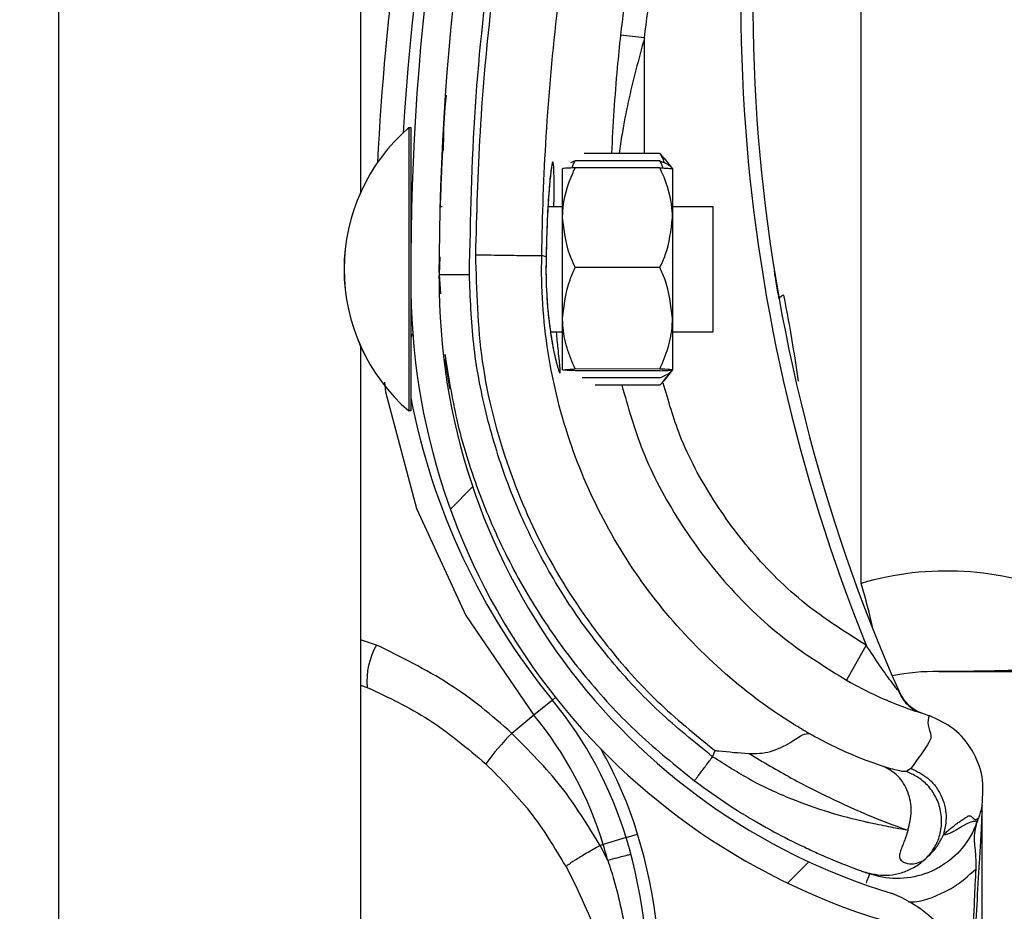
# Model space of a CAD drawing. Header units: inches. Extents: x 170 to 284, y 215 to 248.
# Tile 302 of 656: x 186.1024 to 186.1862, y 243.118 to 243.1939. Entities that reach past the tile are written whole.
import ezdxf

# ---------------------------------------------------------------- set-up
doc = ezdxf.new("R2010")
doc.units = ezdxf.units.IN
doc.header["$LTSCALE"] = 0.25
doc.header["$MEASUREMENT"] = 0
doc.layers.add('ANNOTATIONS', color=1, linetype='Continuous')
doc.layers.add('LH BENCH MOUNT', color=7, linetype='Continuous')
doc.styles.add('ARIAL', font='arial.ttf', dxfattribs={"height": 0.09375})
doc.dimstyles.new('STANDARD$0', dxfattribs={"dimtxt": 0.09375, "dimasz": 0.09375, "dimexe": 0.03125, "dimexo": 0.046875, "dimgap": 0.09, "dimtad": 0, "dimtih": 1, "dimtoh": 1, "dimdec": 4, "dimzin": 0, "dimdsep": 46, "dimtxsty": 'ARIAL', "dimcen": 0.09, "dimadec": 0, "dimazin": 0, "dimtfac": 1, "dimtdec": 4, "dimtofl": 0, "dimtmove": 0, "dimatfit": 1, "dimfxl": 1, "dimtolj": 1, "dimtzin": 0, "dimarcsym": 0})

# ---------------------------------------------------------------- blocks, each defined once
blk = doc.blocks.new('*D20')
at = {"layer": 'ANNOTATIONS', "color": 0, "lineweight": -2, "transparency": 16777216}
for p, q in [((186.1492924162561, 243.6642684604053), (187.5897358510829, 243.6642684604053)), ((187.5584858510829, 243.5705184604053), (187.5584858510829, 241.8503426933)), ((187.5584858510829, 239.6953067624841), (187.5584858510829, 241.4154825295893)), ((186.8279608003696, 239.6015567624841), (187.5897358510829, 239.6015567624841))]:
    blk.add_line(p, q, dxfattribs=at)
at = {"layer": 'ANNOTATIONS', "color": 0, "transparency": 16777216}
for points in [[(187.5428608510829, 243.5705184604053), (187.5741108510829, 243.5705184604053), (187.5584858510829, 243.6642684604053)], [(187.5428608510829, 239.6953067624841), (187.5741108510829, 239.6953067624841), (187.5584858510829, 239.6015567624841)]]:
    blk.add_solid(points, dxfattribs=at)
at = {"layer": 'defpoints', "color": 0, "transparency": 16777216}
for p in [(186.1024174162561, 243.6642684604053), (186.7810858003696, 239.6015567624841), (187.5584858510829, 239.6015567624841)]:
    blk.add_point(p, dxfattribs=at)
at = {"layer": 'ANNOTATIONS', "color": 0, "transparency": 16777216, "insert": (187.558485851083, 241.6329126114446), "char_height": 0.09375, "attachment_point": 5, "style": 'ARIAL'}
blk.add_mtext('\\A1;OPENING\\PHEIGHT', dxfattribs=at)

msp = doc.modelspace()

# ---------------------------------------------------------------- hatches: boundary and pattern name
at = {"layer": 'LH BENCH MOUNT'}
h = msp.add_hatch(dxfattribs=at)
h.set_pattern_fill('ANSI31', color=256, scale=0.34241245, angle=2.8e-322, style=0)
h.set_pattern_definition([(45, (176.0930244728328, 238.0091787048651), (-0.03026527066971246, 0.03026527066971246), [])])
edge = h.paths.add_edge_path(flags=0)
edge.add_arc((186.1662917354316, 243.0814295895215), 0.001712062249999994, 450.0000000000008, 472.2104203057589)
edge.add_line((186.1656445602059, 243.0830146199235), (186.1647320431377, 243.0852495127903))
edge.add_arc((186.1662917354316, 243.0814295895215), 0.004126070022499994, 450, 472.2104203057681, ccw=False)
edge.add_arc((186.1662917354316, 243.0725268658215), 0.01302879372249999, 401.4761673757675, 450, ccw=False)
edge.add_arc((186.1620458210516, 243.0693766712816), 0.01830194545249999, 359.9999999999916, 400.0613730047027, ccw=False)
edge.add_arc((186.1685858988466, 243.0693766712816), 0.01176186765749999, 292.1408576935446, 359.99999999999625, ccw=False)
edge.add_arc((186.1662917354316, 243.0726295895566), 0.01566536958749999, 235.25706803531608, 295.43079980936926, ccw=False)
edge.add_arc((186.1715306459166, 243.0807447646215), 0.02532140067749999, 212.8542481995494, 235.980933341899, ccw=False)
edge.add_arc((186.1633812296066, 243.0743758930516), 0.01504902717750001, 172.1557183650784, 209.3146496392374, ccw=False)
edge.add_arc((186.1758108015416, 243.0730404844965), 0.02754708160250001, 453.3085031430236, 532.9325737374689, ccw=False)
edge.add_arc((186.1725578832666, 243.1091307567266), 0.008748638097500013, 280.9586189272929, 427.9414322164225)
edge.add_arc((186.1924176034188, 243.1714840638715), 0.05672062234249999, 179.5706357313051, 253.0098997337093, ccw=False)
edge.add_arc((186.3507493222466, 243.1726825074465), 0.2150521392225, 163.4260275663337, 180.2060536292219, ccw=False)
edge.add_arc((186.1719757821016, 243.2248319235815), 0.02884824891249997, 465.1588434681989, 521.4137567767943, ccw=False)
edge.add_arc((186.1546497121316, 243.2793782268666), 0.0284373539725, 290.1205938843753, 343.7190675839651)
edge.add_arc((186.1674901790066, 243.2752007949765), 0.01494630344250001, 345.2914408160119, 400.5471921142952)
edge.add_arc((186.1640660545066, 243.2733860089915), 0.0187470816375, 397.9578745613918, 431.4396159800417)
edge.add_arc((186.1662917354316, 243.2782140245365), 0.0134739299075, 433.877557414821, 472.273645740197)
edge.add_arc((186.1637236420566, 243.2852334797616), 0.006011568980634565, 474.98253258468, 495.7175736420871)
edge.add_arc((186.1735166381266, 243.2779743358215), 0.01816498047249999, 500.8992600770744, 539.9999999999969)
edge.add_arc((186.1662917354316, 243.2779743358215), 0.01094007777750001, 539.9999999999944, 629.9999999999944)
edge.add_arc((186.1662917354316, 243.2689004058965), 0.001866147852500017, 269.9999999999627, 285.6422464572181)
edge.add_line((186.1667949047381, 243.2671033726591), (186.167445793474, 243.2647787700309))
edge.add_arc((186.1662917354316, 243.2689004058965), 0.004280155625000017, 269.9999999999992, 285.6422464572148, ccw=False)
edge.add_arc((186.1662917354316, 243.2779743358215), 0.01335408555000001, 179.9999999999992, 269.9999999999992, ccw=False)
edge.add_arc((186.1735166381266, 243.2779743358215), 0.020578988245, 500.6113583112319, 540, ccw=False)
edge.add_arc((186.1637236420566, 243.2852334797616), 0.008425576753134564, 474.5776671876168, 496.4997109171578, ccw=False)
edge.add_arc((186.1662917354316, 243.2782140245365), 0.01588793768, 433.6903022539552, 472.47058069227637, ccw=False)
edge.add_arc((186.1640660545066, 243.2733860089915), 0.02116108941, 398.10453077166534, 431.5771717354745, ccw=False)
edge.add_arc((186.1674901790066, 243.2752007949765), 0.01736031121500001, 345.18024813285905, 400.36585332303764, ccw=False)
edge.add_arc((186.1546497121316, 243.2793782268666), 0.030851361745, 289.9181572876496, 343.7795375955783, ccw=False)
edge.add_arc((186.1719757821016, 243.2248319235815), 0.02643424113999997, 464.9417095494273, 521.3236131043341)
edge.add_arc((186.3507493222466, 243.1726825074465), 0.21263813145, 523.4376684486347, 540.2096895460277)
edge.add_arc((186.1924176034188, 243.1714840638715), 0.05430661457, 539.5566266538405, 613.1145348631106)
edge.add_arc((186.1725578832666, 243.1091307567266), 0.01116264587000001, 280.0610388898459, 428.52908719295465, ccw=False)
edge.add_arc((186.1758108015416, 243.0730404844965), 0.02513307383, 452.9714001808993, 532.970657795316)
edge.add_arc((186.1633812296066, 243.0743758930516), 0.01263501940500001, 532.0830472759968, 568.9826967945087)
edge.add_arc((186.1715306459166, 243.0807447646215), 0.022907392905, 213.0443063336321, 236.0197152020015)
edge.add_arc((186.1662917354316, 243.0726295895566), 0.01325136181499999, 235.1922404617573, 295.7352497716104)
edge.add_arc((186.1685858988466, 243.0693766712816), 0.009347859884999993, 291.7225241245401, 359.9999999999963)
edge.add_arc((186.1620458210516, 243.0693766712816), 0.01588793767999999, 359.9999999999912, 399.9521788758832)
edge.add_arc((186.1662917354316, 243.0725268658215), 0.01061478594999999, 401.6345013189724, 450.0000000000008)

# ---------------------------------------------------------------- linework, layer by layer
for p, q in [((186.1057349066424, 239.6015567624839), (186.1057349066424, 243.7595607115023)), ((186.1314158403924, 243.3715604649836), (186.1314158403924, 243.1791865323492)), ((186.1740134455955, 243.1459122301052), (186.1740134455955, 243.211332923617)), ((186.1555752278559, 243.1923492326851), (186.1535337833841, 243.1925694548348)), ((186.1555724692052, 243.1824974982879), (186.1555752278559, 243.1923492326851)), ((186.1355302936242, 243.1847050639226), (186.1355251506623, 243.162215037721)), ((186.1355287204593, 243.1847050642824), (186.1355302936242, 243.1847050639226)), ((186.1355302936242, 243.1847050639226), (186.1357014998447, 243.1847050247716)), ((186.1357014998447, 243.1847050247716), (186.1356989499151, 243.1735542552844)), ((186.1383866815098, 243.1827684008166), (186.1383868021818, 243.1827706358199)), ((186.1568877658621, 243.1824971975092), (186.1504526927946, 243.1824986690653)), ((186.1568877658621, 243.1824971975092), (186.1571926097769, 243.1821080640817)), ((186.149679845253, 243.1818922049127), (186.149292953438, 243.1817060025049)), ((186.156887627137, 243.1818905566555), (186.149679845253, 243.1818922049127)), ((186.1572152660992, 243.1821263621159), (186.1579575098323, 243.1812073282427)), ((186.1486086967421, 243.1770400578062), (186.1486096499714, 243.1812085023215)), ((186.1568874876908, 243.1812807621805), (186.1496797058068, 243.1812824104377)), ((186.157957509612, 243.1812063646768), (186.1579565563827, 243.1770379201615)), ((186.1381777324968, 243.178001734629), (186.1383488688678, 243.178001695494)), ((186.1473662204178, 243.177999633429), (186.1486089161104, 243.1779993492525)), ((186.157956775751, 243.1779972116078), (186.1613809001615, 243.1779964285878)), ((186.1613809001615, 243.1779964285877), (186.1613786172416, 243.1680132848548)), ((186.1486067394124, 243.1684807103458), (186.1486086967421, 243.1770400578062)), ((186.1579565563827, 243.1770379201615), (186.1579545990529, 243.1684785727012)), ((186.1381738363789, 243.1737233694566), (186.1381117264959, 243.1722052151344)), ((186.1381184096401, 243.1723685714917), (186.1381224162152, 243.1737257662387)), ((186.1472077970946, 243.1737143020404), (186.1468376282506, 243.1738187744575)), ((186.1472077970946, 243.1737143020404), (186.1472078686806, 243.1737141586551)), ((186.1568855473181, 243.17279556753), (186.1496777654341, 243.1727972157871)), ((186.1381117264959, 243.1722052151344), (186.1382130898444, 243.1705619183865)), ((186.1381168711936, 243.1718474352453), (186.138117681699, 243.172121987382)), ((186.1356984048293, 243.1711706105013), (186.1356963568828, 243.16221499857)), ((186.1486057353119, 243.1640898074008), (186.1486067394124, 243.1684807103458)), ((186.1579545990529, 243.1684785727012), (186.1579535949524, 243.1640876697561)), ((186.1486064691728, 243.1672989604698), (186.1475855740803, 243.1672991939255)), ((186.1613784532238, 243.1672960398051), (186.1579543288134, 243.1672968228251)), ((186.1613786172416, 243.1680132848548), (186.1613784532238, 243.167296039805)), ((186.1314158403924, 243.1661129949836), (186.1314158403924, 242.9737390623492)), ((186.1568835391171, 243.16401376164), (186.1496757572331, 243.1640154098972)), ((186.1568835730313, 243.1641620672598), (186.1496757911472, 243.1641637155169)), ((186.1579535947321, 243.1640867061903), (186.1572109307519, 243.163168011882)), ((186.1568833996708, 243.163403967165), (186.1502753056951, 243.1634054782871)), ((186.1568832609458, 243.1627973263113), (186.1513657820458, 243.1627985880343)), ((186.1355251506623, 243.162215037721), (186.1355247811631, 243.1605992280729)), ((186.1356963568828, 243.16221499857), (186.1356959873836, 243.1605991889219)), ((186.1355247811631, 243.1605992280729), (186.1355232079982, 243.1605992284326)), ((186.1356959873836, 243.1605991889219), (186.1355247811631, 243.1605992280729)), ((186.1327797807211, 243.1406700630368), (186.1314158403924, 243.1411051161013)), ((186.174446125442, 243.1406495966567), (186.1727630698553, 243.1376699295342)), ((186.1314158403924, 243.1372412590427), (186.1319843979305, 243.1370675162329)), ((186.1477464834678, 243.1359903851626), (186.1461731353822, 243.1347020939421)), ((186.1477464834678, 243.1359903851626), (186.1480054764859, 243.1362024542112)), ((186.1461731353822, 243.1347020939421), (186.1442768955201, 243.1331494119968)), ((186.1790371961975, 243.1349261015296), (186.1794557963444, 243.1347791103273)), ((186.1794557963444, 243.1347791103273), (186.1797878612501, 243.1346553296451)), ((186.1615536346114, 243.1316961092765), (186.1613712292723, 243.1311673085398)), ((186.1782424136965, 243.1301588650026), (186.1778568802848, 243.1298967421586)), ((186.1843016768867, 243.12703781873), (186.1843016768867, 243.1270597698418)), ((186.1843016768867, 243.0740839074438), (186.1843016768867, 243.1265061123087)), ((186.1839721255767, 243.1259260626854), (186.1838758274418, 243.1256468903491)), ((186.1540075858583, 243.124279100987), (186.1549902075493, 243.1245785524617)), ((186.1540075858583, 243.124279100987), (186.1520624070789, 243.1236863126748)), ((186.1520624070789, 243.1236863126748), (186.1517967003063, 243.123605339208)), ((186.1524507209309, 243.1223296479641), (186.1517967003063, 243.123605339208)), ((186.1489064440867, 243.1217803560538), (186.1497777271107, 243.1200754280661)), ((186.1742323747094, 243.1213711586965), (186.1743992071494, 243.1213119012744)), ((186.1744776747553, 243.1212844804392), (186.1747284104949, 243.1211969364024))]:
    msp.add_line(p, q, dxfattribs=at)
at = {"layer": 'LH BENCH MOUNT', "flags": 128}
msp.add_lwpolyline([(186.1334582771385, 243.163028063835), (186.1335312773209, 243.1622331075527), (186.1361895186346, 243.1522781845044), (186.1403621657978, 243.1431939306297), (186.146173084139, 243.134702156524), (186.1461731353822, 243.1347020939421), (186.1461731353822, 243.1347020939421)], dxfattribs=at)
at = {"layer": 'LH BENCH MOUNT'}
for centre, radius, start, end in [((186.3507141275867, 243.1712990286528), 0.2160622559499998, 161.092978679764, 176.5593061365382), ((186.3507493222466, 243.1726825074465), 0.2150521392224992, 163.4260275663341, 180.2060536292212), ((186.3507493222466, 243.1726825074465), 0.2126381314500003, 163.4376684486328, 180.2096895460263), ((186.3103094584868, 243.1955931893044), 0.1465525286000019, 165.3406183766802, 202.0185750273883), ((186.3103094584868, 243.1955931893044), 0.1455252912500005, 165.3544246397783, 203.8705502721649), ((186.3507141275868, 243.1712990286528), 0.2180957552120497, 167.1792232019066, 177.2529346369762), ((186.145945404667, 243.1726497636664), 0.01593228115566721, 130.8294767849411, 229.1443187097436), ((186.1459469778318, 243.1726497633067), 0.01593228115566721, 130.8294767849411, 229.1443187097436), ((186.1362479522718, 243.1785500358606), 0.0005478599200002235, 179.9868977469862, 209.2820731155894), ((186.1924176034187, 243.1714840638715), 0.05672062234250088, 179.5706357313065, 253.009899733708), ((186.1924176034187, 243.1714840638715), 0.05430661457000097, 179.5566266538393, 253.114534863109), ((186.1675087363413, 243.1699146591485), 0.0005320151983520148, 98.82251519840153, 154.8284159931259), ((186.1362452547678, 243.1667539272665), 0.0005478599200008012, 134.565104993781, 179.98689774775), ((186.1925195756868, 243.1726515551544), 0.05786770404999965, 190.8936622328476, 219.3113539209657), ((186.1813100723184, 243.1212896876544), 0.02568093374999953, 67.01549504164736, 106.506625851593), ((186.1177914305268, 243.1293902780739), 0.0585994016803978, 12.39253661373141, 16.3764692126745), ((186.1380763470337, 243.1376115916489), 0.006116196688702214, 149.9959646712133, 185.1035778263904), ((186.1801927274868, 243.1212896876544), 0.0171206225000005, 88.6104970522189, 101.9466001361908), ((186.1806203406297, 243.1389187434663), 0.000513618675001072, 268.6104970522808, 270.0142555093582), ((186.1803633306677, 243.1380888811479), 0.003424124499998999, 203.870550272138, 250.6224115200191), ((186.121253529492, 243.1142973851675), 0.03424124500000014, 16.94846748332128, 39.31135392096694), ((186.121253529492, 243.1142973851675), 0.03220774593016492, 16.94846748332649, 39.31135392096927), ((186.1606901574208, 243.1169495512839), 0.02306145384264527, 135.3749046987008, 143.8386130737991), ((186.121253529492, 243.1142973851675), 0.03526848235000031, 16.94846748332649, 29.83866096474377), ((186.1127374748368, 243.1117021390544), 0.04417120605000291, 355.7713036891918, 16.94846748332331), ((186.1127374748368, 243.1117021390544), 0.04314396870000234, 355.771303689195, 16.94846748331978), ((186.1127374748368, 243.1117021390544), 0.04111046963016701, 14.98049646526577, 16.94846748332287), ((186.1725578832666, 243.1091307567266), 0.01116264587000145, 280.0610388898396, 68.52908719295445)]:
    msp.add_arc(centre, radius, start, end, dxfattribs=at)
for points, knots in [([(186.1611233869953, 243.2295044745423), (186.1606953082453, 243.2280751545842), (186.1591104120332, 243.2227833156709), (186.1568152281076, 243.2134852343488), (186.154748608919, 243.2025758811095), (186.1538972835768, 243.1955635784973), (186.1535337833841, 243.1925694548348)], [0, 0, 0, 0, 0.1185397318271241, 0.4388752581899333, 0.7604101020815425, 1, 1, 1, 1]), ([(186.1406798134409, 243.1722109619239), (186.1407785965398, 243.1769663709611), (186.1409766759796, 243.1865018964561), (186.1425862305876, 243.2008108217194), (186.1450430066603, 243.2151203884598), (186.1475403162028, 243.2245242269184), (186.1487919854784, 243.2292374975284)], [0, 0, 0, 0, 0.2468628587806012, 0.4950083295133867, 0.74689458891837, 1, 1, 1, 1]), ([(186.1492048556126, 243.2287491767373), (186.1482307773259, 243.2251190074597), (186.1462797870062, 243.2178481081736), (186.144101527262, 243.206767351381), (186.1424904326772, 243.1955847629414), (186.1414796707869, 243.1846160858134), (186.1412849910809, 243.1773682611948), (186.1411915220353, 243.1738884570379)], [0, 0, 0, 0, 0.2027568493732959, 0.4061035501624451, 0.6088604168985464, 0.8122072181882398, 1, 1, 1, 1]), ([(186.1555752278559, 243.1923492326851), (186.1559349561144, 243.195312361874), (186.1567756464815, 243.2022372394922), (186.1588195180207, 243.213033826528), (186.1610898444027, 243.2222359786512), (186.162662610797, 243.2274873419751), (186.1630862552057, 243.2289018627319)], [0, 0, 0, 0, 0.2395900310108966, 0.5599255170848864, 0.8814604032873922, 0.9999999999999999, 0.9999999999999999, 0.9999999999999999, 0.9999999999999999]), ([(186.146837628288, 243.1738187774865), (186.1468376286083, 243.1738188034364), (186.1468794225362, 243.177205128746), (186.1471425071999, 243.1842518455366), (186.1480944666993, 243.1949250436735), (186.1496690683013, 243.2058011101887), (186.1517875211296, 243.2165884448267), (186.1536858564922, 243.223663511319), (186.1546350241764, 243.2272010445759)], [0, 0, 0, 0, 1.439079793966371e-06, 0.1877923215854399, 0.3908439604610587, 0.5938956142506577, 0.7969478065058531, 1, 1, 1, 1]), ([(186.1535337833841, 243.1925694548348), (186.1534366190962, 243.1916516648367), (186.1530816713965, 243.1882989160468), (186.1528959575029, 243.1849385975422), (186.1527610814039, 243.1824981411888)], [0, 0, 0, 0, 0.2737425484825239, 0.9999999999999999, 0.9999999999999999, 0.9999999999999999, 0.9999999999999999]), ([(186.1555752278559, 243.1923492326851), (186.1553281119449, 243.191440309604), (186.1545903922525, 243.1887268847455), (186.1538320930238, 243.1854328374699), (186.1534925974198, 243.1830524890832), (186.1534135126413, 243.1824979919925)], [0, 0, 0, 0, 0.2786878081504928, 0.8319718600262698, 1, 1, 1, 1]), ([(186.1384855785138, 243.182773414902), (186.1384912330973, 243.183993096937), (186.1384985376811, 243.1855686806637), (186.138692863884, 243.1871301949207), (186.1387367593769, 243.1874829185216)], [0, 0, 0, 0, 0.7741143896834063, 1, 1, 1, 1]), ([(186.1383866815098, 243.1827684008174), (186.1383813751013, 243.1826713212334), (186.1383760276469, 243.1825734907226), (186.138338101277, 243.1818222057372), (186.1382815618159, 243.1807213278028), (186.1382205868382, 243.1789076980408), (186.1381901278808, 243.1780017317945)], [0, 0, 0, 0, 0.330770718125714, 0.3333292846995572, 0.6669765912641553, 1, 1, 1, 1]), ([(186.157274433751, 243.1817041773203), (186.1572194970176, 243.1818853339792), (186.1571368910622, 243.1821577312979), (186.1569502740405, 243.1824120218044), (186.1568877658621, 243.1824971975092)], [0, 0, 0, 0, 0.6650456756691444, 1, 1, 1, 1]), ([(186.1478716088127, 243.1779995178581), (186.1478744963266, 243.1783193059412), (186.1478853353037, 243.179519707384), (186.1478803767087, 243.1809111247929), (186.1478337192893, 243.1817706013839), (186.1477451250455, 243.1818580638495), (186.1476185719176, 243.1812073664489), (186.1474501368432, 243.1794850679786), (186.1472871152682, 243.1769290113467), (186.1472348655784, 243.1748113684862), (186.1472077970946, 243.1737143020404)], [0, 0, 0, 0, 0.05114929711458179, 0.1920011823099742, 0.3334894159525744, 0.422421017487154, 0.5646212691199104, 0.7065362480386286, 0.8479681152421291, 1, 1, 1, 1]), ([(186.1494248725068, 243.1812710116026), (186.1494475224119, 243.1813624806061), (186.1495006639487, 243.181577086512), (186.1496145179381, 243.1817773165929), (186.149679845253, 243.1818922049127)], [0, 0, 0, 0, 0.4262184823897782, 1, 1, 1, 1]), ([(186.1571423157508, 243.1812692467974), (186.1571197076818, 243.1813607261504), (186.1570666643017, 243.1815753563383), (186.1569529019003, 243.18177563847), (186.156887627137, 243.1818905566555)], [0, 0, 0, 0, 0.4262184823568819, 1, 1, 1, 1]), ([(186.156887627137, 243.1818905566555), (186.1571374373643, 243.1817805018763), (186.1576429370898, 243.1815578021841), (186.1579146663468, 243.1813202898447), (186.1579376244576, 243.1811988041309), (186.1579379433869, 243.1811971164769)], [0, 0, 0, 0, 0.4906882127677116, 0.9929247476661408, 1, 1, 1, 1]), ([(186.1476699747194, 243.1813412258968), (186.1476701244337, 243.1813417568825), (186.1476769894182, 243.1813661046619), (186.1476454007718, 243.1812292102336), (186.1476008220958, 243.1809140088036), (186.1475535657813, 243.1804509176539), (186.1475291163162, 243.1802113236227)], [0, 0, 0, 0, 0.005301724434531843, 0.2431048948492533, 0.6083977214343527, 1, 1, 1, 1]), ([(186.1486086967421, 243.1770400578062), (186.1486121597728, 243.1772079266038), (186.1486392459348, 243.1785209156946), (186.1490708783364, 243.1799605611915), (186.1496203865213, 243.181153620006), (186.1496797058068, 243.1812824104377)], [0, 0, 0, 0, 0.1156468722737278, 0.904534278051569, 1, 1, 1, 1]), ([(186.1496797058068, 243.1812824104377), (186.1494276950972, 243.1812721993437), (186.1489177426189, 243.1812515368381), (186.1486331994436, 243.1812262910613), (186.1486140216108, 243.1812118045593), (186.1486096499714, 243.1812085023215)], [0, 0, 0, 0, 0.4299704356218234, 0.8700602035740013, 0.9999999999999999, 0.9999999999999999, 0.9999999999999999, 0.9999999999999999]), ([(186.1579565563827, 243.1770379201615), (186.1579531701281, 243.1772057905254), (186.1579266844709, 243.1785187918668), (186.1574957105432, 243.1799586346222), (186.1569467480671, 243.1811519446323), (186.1568874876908, 243.1812807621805)], [0, 0, 0, 0, 0.1156468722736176, 0.9045342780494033, 0.9999999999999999, 0.9999999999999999, 0.9999999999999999, 0.9999999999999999]), ([(186.1568874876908, 243.1812807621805), (186.1571394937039, 243.1812704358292), (186.1576494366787, 243.1812495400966), (186.157933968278, 243.1812241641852), (186.1579531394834, 243.1812096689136), (186.157957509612, 243.1812063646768)], [0, 0, 0, 0, 0.4299704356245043, 0.8700602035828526, 0.9999999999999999, 0.9999999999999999, 0.9999999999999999, 0.9999999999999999]), ([(186.1475291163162, 243.1802113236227), (186.1475244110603, 243.1801677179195), (186.1474890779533, 243.1798402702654), (186.1474166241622, 243.1788999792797), (186.1473246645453, 243.1774048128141), (186.1472516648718, 243.1756284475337), (186.1472166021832, 243.1743585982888), (186.1472086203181, 243.1737088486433), (186.1472086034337, 243.1737074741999)], [0, 0, 0, 0, 0.03583539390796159, 0.2690981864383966, 0.5116419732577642, 0.7561140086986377, 0.9994840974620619, 1, 1, 1, 1]), ([(186.1496777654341, 243.1727972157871), (186.1495149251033, 243.1731555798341), (186.1488988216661, 243.1745114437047), (186.1487316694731, 243.1759682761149), (186.1486086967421, 243.1770400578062)], [0, 0, 0, 0, 0.2643068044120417, 1, 1, 1, 1]), ([(186.1568855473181, 243.17279556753), (186.1570485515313, 243.1731538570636), (186.1576652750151, 243.1745094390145), (186.15783309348, 243.1759661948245), (186.1579565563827, 243.1770379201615)], [0, 0, 0, 0, 0.2643068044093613, 1, 1, 1, 1]), ([(186.1411910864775, 243.1738884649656), (186.1412738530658, 243.170851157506), (186.1414421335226, 243.1646757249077), (186.143731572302, 243.1558887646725), (186.1473458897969, 243.1477221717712), (186.1517606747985, 243.1411421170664), (186.1565697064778, 243.1357574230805), (186.1598837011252, 243.133056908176), (186.1615536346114, 243.1316961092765)], [0, 0, 0, 0, 0.1870908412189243, 0.3803918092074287, 0.5558755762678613, 0.7364481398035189, 0.8671952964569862, 1, 1, 1, 1]), ([(186.1411910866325, 243.1738884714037), (186.1419152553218, 243.17387708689), (186.14336359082, 243.1738543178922), (186.1452047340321, 243.1738263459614), (186.1465196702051, 243.1738103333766), (186.1467316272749, 243.173815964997), (186.1468376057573, 243.1738187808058)], [0, 0, 0, 0, 0.2500007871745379, 0.5000009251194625, 0.7500005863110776, 1, 1, 1, 1]), ([(186.169580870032, 243.133128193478), (186.1691391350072, 243.1333908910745), (186.166491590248, 243.1349653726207), (186.1619665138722, 243.1383967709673), (186.1566353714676, 243.1439981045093), (186.1523471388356, 243.1504379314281), (186.1490978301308, 243.1576639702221), (186.1471382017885, 243.1655388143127), (186.1467673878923, 243.1710667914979), (186.1468376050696, 243.1738187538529), (186.1468376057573, 243.1738187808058)], [0, 0, 0, 0, 0.03155846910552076, 0.1891461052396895, 0.34673388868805, 0.5043277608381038, 0.6619226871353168, 0.8309600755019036, 0.9999983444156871, 1, 1, 1, 1]), ([(186.147209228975, 243.1737052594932), (186.1472078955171, 243.1736628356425), (186.1471870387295, 243.1729992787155), (186.147192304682, 243.1716676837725), (186.1472862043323, 243.1698441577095), (186.1474054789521, 243.1685397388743), (186.1474929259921, 243.1679448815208), (186.1475096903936, 243.1678308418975)], [0, 0, 0, 0, 0.02096907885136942, 0.3279800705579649, 0.6261032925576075, 0.928320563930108, 1, 1, 1, 1]), ([(186.1472078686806, 243.1737141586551), (186.1472001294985, 243.1732591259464), (186.1471756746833, 243.1718212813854), (186.1472983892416, 243.1694110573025), (186.1476144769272, 243.1668696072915), (186.1479975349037, 243.164942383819), (186.1482797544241, 243.1639584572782), (186.1484248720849, 243.163722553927), (186.1484130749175, 243.1642806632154), (186.1482551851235, 243.1655322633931), (186.1481358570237, 243.1668190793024), (186.1480913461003, 243.1672990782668)], [0, 0, 0, 0, 0.05799721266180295, 0.1832636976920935, 0.306412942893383, 0.4347166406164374, 0.5675677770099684, 0.6609498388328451, 0.792266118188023, 0.9225125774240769, 1, 1, 1, 1]), ([(186.1486067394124, 243.1684807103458), (186.1487347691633, 243.1695918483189), (186.1489055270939, 243.1710738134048), (186.1495232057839, 243.1724522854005), (186.1496777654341, 243.1727972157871)], [0, 0, 0, 0, 0.7497733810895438, 0.9999999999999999, 0.9999999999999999, 0.9999999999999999, 0.9999999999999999]), ([(186.1579545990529, 243.1684785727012), (186.1578270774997, 243.169589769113), (186.157656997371, 243.1710718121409), (186.1570399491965, 243.1724505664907), (186.1568855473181, 243.17279556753)], [0, 0, 0, 0, 0.7497733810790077, 1, 1, 1, 1]), ([(186.167027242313, 243.1701409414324), (186.1669414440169, 243.1706331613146), (186.1667796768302, 243.1715612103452), (186.1666416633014, 243.1724160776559), (186.1666330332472, 243.1724697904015), (186.1666297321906, 243.1724903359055)], [0, 0, 0, 0, 0.4108597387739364, 0.7746496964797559, 1, 1, 1, 1]), ([(186.1381117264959, 243.1722052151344), (186.1381460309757, 243.1722052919), (186.1381988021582, 243.1722054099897), (186.1385190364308, 243.1722061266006), (186.1388504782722, 243.1722068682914), (186.1392619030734, 243.1722077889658), (186.1398597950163, 243.1722091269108), (186.1403567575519, 243.1722102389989), (186.1406798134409, 243.1722109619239)], [0, 0, 0, 0, 0.2394568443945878, 0.3683606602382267, 0.5000000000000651, 0.631639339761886, 0.7605431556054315, 1, 1, 1, 1]), ([(186.1613712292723, 243.1311673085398), (186.1598266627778, 243.1324088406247), (186.1567350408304, 243.1348939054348), (186.1526771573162, 243.1392665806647), (186.1491033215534, 243.1440425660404), (186.1461149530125, 243.1492166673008), (186.1437242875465, 243.1546920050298), (186.1420014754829, 243.1604080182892), (186.1408961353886, 243.1662706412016), (186.1407517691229, 243.1702350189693), (186.1406798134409, 243.1722109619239)], [0, 0, 0, 0, 0.1247413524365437, 0.2496837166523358, 0.3746881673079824, 0.4999855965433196, 0.6253465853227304, 0.7503062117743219, 0.8755465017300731, 1, 1, 1, 1]), ([(186.1686633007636, 243.1631248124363), (186.1685160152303, 243.1641640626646), (186.1681664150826, 243.1666308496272), (186.1676981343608, 243.1690439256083), (186.1674271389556, 243.1704403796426)], [0, 0, 0, 0, 0.4212971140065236, 1, 1, 1, 1]), ([(186.1496757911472, 243.1641637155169), (186.1494239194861, 243.1647615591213), (186.1489142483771, 243.1659713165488), (186.1486300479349, 243.1674448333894), (186.1486110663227, 243.1682884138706), (186.1486067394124, 243.1684807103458)], [0, 0, 0, 0, 0.4299704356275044, 0.870060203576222, 0.9999999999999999, 0.9999999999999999, 0.9999999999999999, 0.9999999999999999]), ([(186.1568835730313, 243.1641620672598), (186.1571357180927, 243.1647597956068), (186.1576459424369, 243.1659693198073), (186.1579308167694, 243.1674427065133), (186.1579501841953, 243.1682862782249), (186.1579545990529, 243.1684785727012)], [0, 0, 0, 0, 0.4299704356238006, 0.8700602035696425, 1, 1, 1, 1]), ([(186.1475096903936, 243.1678308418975), (186.1475622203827, 243.1674429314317), (186.1476850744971, 243.166535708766), (186.1479053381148, 243.165433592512), (186.1480869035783, 243.1646613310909), (186.1482023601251, 243.1642920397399), (186.1482051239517, 243.1642849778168), (186.1482059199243, 243.164282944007)], [0, 0, 0, 0, 0.1981000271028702, 0.4633049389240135, 0.7305309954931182, 0.922393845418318, 1, 1, 1, 1]), ([(186.1385983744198, 243.165414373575), (186.1388913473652, 243.1635446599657), (186.1395077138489, 243.1596110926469), (186.1413248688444, 243.1538011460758), (186.143818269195, 243.1480456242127), (186.1469644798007, 243.1426146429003), (186.1507144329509, 243.137600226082), (186.1549746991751, 243.133018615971), (186.1582128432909, 243.1304138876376), (186.1598290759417, 243.1291138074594)], [0, 0, 0, 0, 0.1313887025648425, 0.2764200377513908, 0.4215581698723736, 0.5666389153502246, 0.7114924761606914, 0.8559992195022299, 1, 1, 1, 1]), ([(186.1390425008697, 243.1624563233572), (186.1390446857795, 243.1624456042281), (186.1390532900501, 243.1624033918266), (186.138902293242, 243.1631456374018), (186.1387125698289, 243.1644393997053), (186.1386283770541, 243.1650135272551)], [0, 0, 0, 0, 0.1591842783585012, 0.6268746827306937, 1, 1, 1, 1]), ([(186.1390423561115, 243.1624562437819), (186.139044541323, 243.1624455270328), (186.1390531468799, 243.162403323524), (186.138902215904, 243.1631449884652), (186.1387126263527, 243.1644377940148), (186.1386285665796, 243.1650109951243)], [0, 0, 0, 0, 0.1592756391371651, 0.6272415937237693, 1, 1, 1, 1]), ([(186.1390422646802, 243.1624561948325), (186.1390444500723, 243.1624454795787), (186.1390530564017, 243.1624032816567), (186.1389021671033, 243.1631445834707), (186.1387126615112, 243.1644367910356), (186.1386286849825, 243.1650094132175)], [0, 0, 0, 0, 0.1593327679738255, 0.6274710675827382, 1, 1, 1, 1]), ([(186.1390421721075, 243.1624561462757), (186.1390443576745, 243.1624454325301), (186.1390529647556, 243.1624032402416), (186.13890211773, 243.1631441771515), (186.1387126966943, 243.1644357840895), (186.1386288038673, 243.165007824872)], [0, 0, 0, 0, 0.1593901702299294, 0.627701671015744, 1, 1, 1, 1]), ([(186.1486057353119, 243.1640898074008), (186.1487335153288, 243.164108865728), (186.1489039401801, 243.1641342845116), (186.1495213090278, 243.1641578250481), (186.1496757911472, 243.1641637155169)], [0, 0, 0, 0, 0.7497733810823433, 1, 1, 1, 1]), ([(186.1496757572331, 243.1640154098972), (186.14942375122, 243.1640257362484), (186.1489138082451, 243.1640466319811), (186.1486292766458, 243.1640720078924), (186.1486101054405, 243.164086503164), (186.1486057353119, 243.1640898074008)], [0, 0, 0, 0, 0.4299704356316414, 0.870060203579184, 0.9999999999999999, 0.9999999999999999, 0.9999999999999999, 0.9999999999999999]), ([(186.1568833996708, 243.163403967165), (186.1571332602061, 243.1635139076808), (186.1576388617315, 243.1637363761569), (186.1579106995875, 243.1639737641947), (186.157933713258, 243.1640952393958), (186.1579340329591, 243.1640969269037)], [0, 0, 0, 0, 0.4906882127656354, 0.9929247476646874, 1, 1, 1, 1]), ([(186.1568835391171, 243.16401376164), (186.1571355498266, 243.164023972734), (186.1576455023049, 243.1640446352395), (186.1579300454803, 243.1640698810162), (186.1579492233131, 243.1640843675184), (186.1579535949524, 243.1640876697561)], [0, 0, 0, 0, 0.4299704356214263, 0.8700602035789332, 1, 1, 1, 1]), ([(186.1579535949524, 243.1640876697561), (186.1578258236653, 243.1641067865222), (186.1576554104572, 243.1641322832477), (186.1570380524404, 243.1641561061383), (186.1568835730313, 243.1641620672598)], [0, 0, 0, 0, 0.7497733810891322, 0.9999999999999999, 0.9999999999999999, 0.9999999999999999, 0.9999999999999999]), ([(186.1568832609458, 243.1627973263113), (186.1571659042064, 243.1630861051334), (186.1574767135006, 243.1634036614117), (186.1575991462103, 243.1637409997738), (186.1576102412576, 243.1637715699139)], [0, 0, 0, 0, 0.9093784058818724, 1, 1, 1, 1]), ([(186.1536438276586, 243.1627980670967), (186.1541787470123, 243.1609108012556), (186.1553303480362, 243.1568478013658), (186.1584144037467, 243.1511006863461), (186.1625617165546, 243.1455916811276), (186.1673934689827, 243.1410184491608), (186.1710837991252, 243.1387171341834), (186.1727630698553, 243.1376699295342)], [0, 0, 0, 0, 0.1810254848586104, 0.3897206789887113, 0.598415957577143, 0.8172607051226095, 1, 1, 1, 1]), ([(186.174446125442, 243.1406495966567), (186.1729099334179, 243.1416076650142), (186.1695340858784, 243.1437130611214), (186.1651124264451, 243.1478961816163), (186.1613238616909, 243.1529378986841), (186.1585962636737, 243.1579796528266), (186.157599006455, 243.161466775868), (186.1571704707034, 243.1629652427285)], [0, 0, 0, 0, 0.1871957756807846, 0.4113707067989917, 0.6251451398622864, 0.8389194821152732, 1, 1, 1, 1]), ([(186.1442768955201, 243.1331494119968), (186.1442768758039, 243.1331494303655), (186.1426156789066, 243.1346970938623), (186.1389900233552, 243.1376176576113), (186.1348725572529, 243.1396414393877), (186.1327797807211, 243.1406700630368)], [0, 0, 0, 0, 5.836249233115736e-06, 0.4917349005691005, 1, 1, 1, 1]), ([(186.1771432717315, 243.1368189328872), (186.1771394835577, 243.1368234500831), (186.177071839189, 243.1369041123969), (186.1768300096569, 243.137209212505), (186.1763102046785, 243.1378987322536), (186.1754683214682, 243.1390760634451), (186.1748273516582, 243.1400627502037), (186.174446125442, 243.1406495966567)], [0, 0, 0, 0, 0.005253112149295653, 0.09380336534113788, 0.2660256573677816, 0.5634579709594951, 1, 1, 1, 1]), ([(186.1913380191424, 243.138636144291), (186.190987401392, 243.1386243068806), (186.1894274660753, 243.1385716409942), (186.1871703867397, 243.138504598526), (186.1847827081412, 243.1384499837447), (186.1832280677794, 243.1384252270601), (186.1822304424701, 243.1384142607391), (186.1815968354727, 243.1384094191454), (186.1811968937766, 243.1384072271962), (186.1809450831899, 243.1384061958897), (186.1807716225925, 243.138405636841), (186.1806630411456, 243.1384053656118), (186.1806137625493, 243.1384052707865), (186.1806096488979, 243.1384052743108), (186.180607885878, 243.1384052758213)], [0, 0, 0, 0, 0.09048385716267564, 0.402572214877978, 0.6140598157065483, 0.7523489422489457, 0.8411803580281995, 0.8978729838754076, 0.9340902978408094, 0.9574251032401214, 0.9727591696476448, 0.9884414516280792, 0.995046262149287, 1, 1, 1, 1]), ([(186.1806204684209, 243.1384051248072), (186.1806220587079, 243.1384051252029), (186.1806257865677, 243.1384051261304), (186.1806762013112, 243.1384051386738), (186.1807867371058, 243.1384051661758), (186.1809628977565, 243.1384052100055), (186.1812196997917, 243.1384052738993), (186.1816276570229, 243.1384053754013), (186.1822739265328, 243.1384055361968), (186.1832904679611, 243.138405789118), (186.1848706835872, 243.1384061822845), (186.1872833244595, 243.138406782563), (186.189514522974, 243.1384073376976), (186.1910281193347, 243.1384077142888), (186.1913380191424, 243.1384077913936)], [0, 0, 0, 0, 0.004737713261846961, 0.01110587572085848, 0.02657793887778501, 0.04194739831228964, 0.06549174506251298, 0.1021665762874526, 0.1596760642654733, 0.2498373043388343, 0.3901314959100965, 0.6042895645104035, 0.9189806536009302, 1, 1, 1, 1]), ([(186.1727630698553, 243.1376699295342), (186.1736391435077, 243.137201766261), (186.1751798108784, 243.1363784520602), (186.1771628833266, 243.1355541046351), (186.1784107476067, 243.1351084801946), (186.1788830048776, 243.1349676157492), (186.1790174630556, 243.1349331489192), (186.1790174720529, 243.1349331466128)], [0, 0, 0, 0, 0.3699466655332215, 0.6505899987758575, 0.8492685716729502, 0.9999899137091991, 1, 1, 1, 1]), ([(186.1319843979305, 243.1370675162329), (186.133767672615, 243.136225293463), (186.1373964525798, 243.1345114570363), (186.1404953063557, 243.1318902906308), (186.1420713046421, 243.1305572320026)], [0, 0, 0, 0, 0.491425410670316, 1, 1, 1, 1]), ([(186.1771432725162, 243.1368189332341), (186.177298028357, 243.1365029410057), (186.177567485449, 243.1359527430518), (186.1782319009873, 243.1353063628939), (186.1787391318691, 243.135065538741), (186.1790175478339, 243.1349333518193)], [0, 0, 0, 0, 0.3783552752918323, 0.6587829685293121, 1, 1, 1, 1]), ([(186.1772320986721, 243.1367032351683), (186.1772295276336, 243.1367066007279), (186.1772238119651, 243.136714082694), (186.1771954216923, 243.136751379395), (186.177179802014, 243.1367718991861)], [0, 0, 0, 0, 0.4498228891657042, 1, 1, 1, 1]), ([(186.1797911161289, 243.1346634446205), (186.1797171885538, 243.1344089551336), (186.1795692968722, 243.1338998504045), (186.1801006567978, 243.1328769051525), (186.1793697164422, 243.1317291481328), (186.1787255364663, 243.1308318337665), (186.1782424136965, 243.1301588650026)], [0, 0, 0, 0, 0.1666800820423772, 0.3334425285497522, 0.5000945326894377, 1, 1, 1, 1]), ([(186.1843016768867, 243.1270597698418), (186.1843619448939, 243.1278659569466), (186.1844824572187, 243.1294780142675), (186.1835407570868, 243.1317479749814), (186.1820004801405, 243.1336632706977), (186.1805277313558, 243.134329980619), (186.1797911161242, 243.1346634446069)], [0, 0, 0, 0, 0.2500474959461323, 0.4999967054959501, 0.7499165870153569, 0.9999999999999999, 0.9999999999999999, 0.9999999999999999, 0.9999999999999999]), ([(186.1517967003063, 243.123605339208), (186.1507505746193, 243.1253247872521), (186.1486308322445, 243.1288088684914), (186.1457407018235, 243.1316901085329), (186.1442768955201, 243.1331494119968)], [0, 0, 0, 0, 0.4935154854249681, 1, 1, 1, 1]), ([(186.164437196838, 243.1314457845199), (186.1647465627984, 243.1314372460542), (186.1653816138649, 243.1314197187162), (186.1663253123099, 243.1316059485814), (186.1672375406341, 243.1319367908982), (186.168230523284, 243.132516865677), (186.1690872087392, 243.1331349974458), (186.1694188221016, 243.1331310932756), (186.1695814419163, 243.1331291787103)], [0, 0, 0, 0, 0.1136768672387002, 0.2333502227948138, 0.3620694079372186, 0.5019163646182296, 0.7557448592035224, 1, 1, 1, 1]), ([(186.1759729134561, 243.1303041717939), (186.1751382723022, 243.1305920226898), (186.1738716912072, 243.1310288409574), (186.171552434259, 243.1320695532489), (186.1702405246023, 243.1327748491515), (186.1695814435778, 243.1331291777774)], [0, 0, 0, 0, 0.4901989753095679, 0.743884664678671, 1, 1, 1, 1]), ([(186.1615536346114, 243.1316961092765), (186.1615651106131, 243.1316948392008), (186.1616795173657, 243.1316821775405), (186.1626414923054, 243.1315780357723), (186.1635903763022, 243.1314996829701), (186.164436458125, 243.1314298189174)], [0, 0, 0, 0, 0.01193493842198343, 0.1189819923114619, 0.9999999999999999, 0.9999999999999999, 0.9999999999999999, 0.9999999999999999]), ([(186.1644377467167, 243.1314455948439), (186.165656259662, 243.130723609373), (186.168159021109, 243.1292406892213), (186.1718401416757, 243.1274074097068), (186.1753389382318, 243.1258493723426), (186.177090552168, 243.1252261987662), (186.1779896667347, 243.1249063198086)], [0, 0, 0, 0, 0.2305257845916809, 0.4734878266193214, 0.7297379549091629, 1, 1, 1, 1]), ([(186.1420713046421, 243.1305572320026), (186.1433718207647, 243.1292504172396), (186.1460074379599, 243.1266020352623), (186.1479316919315, 243.1234015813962), (186.1489064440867, 243.1217803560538)], [0, 0, 0, 0, 0.4934389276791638, 1, 1, 1, 1]), ([(186.1598290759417, 243.1291138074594), (186.1598496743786, 243.1291412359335), (186.1598813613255, 243.1291834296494), (186.1600736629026, 243.1294394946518), (186.1602726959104, 243.1297045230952), (186.1605197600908, 243.1300335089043), (186.1608787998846, 243.1305115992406), (186.1611772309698, 243.1309089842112), (186.1613712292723, 243.1311673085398)], [0, 0, 0, 0, 0.2394567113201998, 0.3683605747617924, 0.5000000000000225, 0.6316394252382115, 0.7605432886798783, 1, 1, 1, 1]), ([(186.1779883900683, 243.1249045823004), (186.1776496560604, 243.1249616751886), (186.1768405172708, 243.1250980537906), (186.1756888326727, 243.1253262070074), (186.174773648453, 243.1255200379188), (186.1735152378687, 243.1257980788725), (186.1713825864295, 243.1263570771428), (186.1680533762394, 243.1275133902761), (186.1646426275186, 243.1290655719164), (186.1624463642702, 243.1304765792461), (186.1613712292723, 243.1311673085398)], [0, 0, 0, 0, 0.08980644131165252, 0.2145219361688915, 0.2531624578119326, 0.2759662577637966, 0.4628905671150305, 0.637395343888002, 0.8224944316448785, 1, 1, 1, 1]), ([(186.1779891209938, 243.1249030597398), (186.1781164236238, 243.1254330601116), (186.1783808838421, 243.126534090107), (186.178063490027, 243.12819654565), (186.1772441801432, 243.1295846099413), (186.1763869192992, 243.1300700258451), (186.1759740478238, 243.1303038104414)], [0, 0, 0, 0, 0.2405618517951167, 0.4997464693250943, 0.7590693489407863, 1, 1, 1, 1]), ([(186.177856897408, 243.1298967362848), (186.1777313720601, 243.129889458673), (186.1774805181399, 243.1298749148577), (186.1764807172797, 243.1301593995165), (186.1759812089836, 243.1303015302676)], [0, 0, 0, 0, 0.5003922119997, 1, 1, 1, 1]), ([(186.1793195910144, 243.1223262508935), (186.1795620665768, 243.1225668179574), (186.1800735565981, 243.1230742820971), (186.180607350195, 243.1240844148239), (186.1808934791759, 243.1252718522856), (186.1808319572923, 243.1265437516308), (186.180415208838, 243.12774721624), (186.1797072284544, 243.1287431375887), (186.178835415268, 243.1294824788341), (186.1781715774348, 243.1297635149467), (186.1778568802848, 243.1298967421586)], [0, 0, 0, 0, 0.1098512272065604, 0.2317256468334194, 0.3631776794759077, 0.4999999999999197, 0.6368223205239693, 0.768274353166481, 0.8901487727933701, 1, 1, 1, 1]), ([(186.1782424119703, 243.1301588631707), (186.1787518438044, 243.1299200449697), (186.1795354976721, 243.1295526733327), (186.1803335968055, 243.1286907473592), (186.1808202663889, 243.1279159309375), (186.1811310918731, 243.1270554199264), (186.1813187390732, 243.1258959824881), (186.1811255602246, 243.1250525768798), (186.1809999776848, 243.1245042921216)], [0, 0, 0, 0, 0.239451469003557, 0.368345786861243, 0.4999761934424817, 0.631610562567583, 0.7605158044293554, 1, 1, 1, 1]), ([(186.1598290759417, 243.1291138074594), (186.1608106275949, 243.1284064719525), (186.162749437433, 243.1270093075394), (186.1655934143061, 243.125305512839), (186.1677360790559, 243.1241534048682), (186.1687552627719, 243.1236787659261), (186.1690582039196, 243.123537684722)], [0, 0, 0, 0, 0.3013203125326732, 0.5951829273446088, 0.8796725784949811, 1, 1, 1, 1]), ([(186.1834573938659, 243.1114851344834), (186.1835940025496, 243.1138463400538), (186.1838003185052, 243.1174123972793), (186.1840449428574, 243.1216297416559), (186.1841782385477, 243.1238399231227), (186.1842457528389, 243.1250403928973), (186.1842726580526, 243.1256981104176), (186.1842856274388, 243.1260611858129), (186.1842922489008, 243.126261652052), (186.1842958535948, 243.1263727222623), (186.1842980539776, 243.1264389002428), (186.1842994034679, 243.1264772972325), (186.1843003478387, 243.1265007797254), (186.1843008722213, 243.1265117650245), (186.1843012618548, 243.1265169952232), (186.1843014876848, 243.1265175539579), (186.1843016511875, 243.1265142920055), (186.1843016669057, 243.1265092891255), (186.1843016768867, 243.1265061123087)], [0, 0, 0, 0, 0.4681368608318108, 0.7070129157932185, 0.8371325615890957, 0.9079072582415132, 0.9470740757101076, 0.9687898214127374, 0.9808770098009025, 0.9876679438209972, 0.9915546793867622, 0.9947708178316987, 0.9959953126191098, 0.9972287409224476, 0.9978484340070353, 0.9984730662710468, 0.9990304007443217, 1, 1, 1, 1]), ([(186.1843016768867, 243.12703781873), (186.1842872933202, 243.1269735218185), (186.1842184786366, 243.1266659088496), (186.1841020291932, 243.1262553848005), (186.1839842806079, 243.1259360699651), (186.1839842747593, 243.1259360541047)], [0, 0, 0, 0, 0.2090106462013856, 0.9999607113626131, 1, 1, 1, 1]), ([(186.1843016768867, 243.1265061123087), (186.1843016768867, 243.1265114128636), (186.1843016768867, 243.1265432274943), (186.1843016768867, 243.1266483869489), (186.1843016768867, 243.1267925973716), (186.1843016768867, 243.1269621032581), (186.1843016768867, 243.1270075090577), (186.1843016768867, 243.12703781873)], [0, 0, 0, 0, 0.01571398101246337, 0.09431738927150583, 0.3218612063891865, 0.5473229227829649, 0.9999999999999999, 0.9999999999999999, 0.9999999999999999, 0.9999999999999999]), ([(186.1838758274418, 243.1256468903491), (186.1838758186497, 243.1256468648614), (186.1835941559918, 243.1248303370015), (186.1827553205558, 243.1233387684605), (186.1813036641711, 243.1221014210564), (186.1797121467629, 243.1212382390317), (186.1779392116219, 243.1207138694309), (186.1760219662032, 243.1208138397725), (186.1749849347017, 243.1211082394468), (186.1747284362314, 243.1211969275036), (186.1747284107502, 243.121196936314)], [0, 0, 0, 0, 7.189415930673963e-06, 0.2303203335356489, 0.4448965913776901, 0.4983905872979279, 0.7130087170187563, 0.9276298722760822, 0.9999928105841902, 1, 1, 1, 1]), ([(186.1809991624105, 243.124501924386), (186.1811035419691, 243.1246012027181), (186.1813248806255, 243.1248117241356), (186.1816579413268, 243.1250937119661), (186.1819283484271, 243.1253068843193), (186.1821311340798, 243.1254585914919), (186.1822601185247, 243.1255526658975), (186.182391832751, 243.1256463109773), (186.1825262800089, 243.1257395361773), (186.1826701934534, 243.1258369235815), (186.1828182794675, 243.1259344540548), (186.1829518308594, 243.1260213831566), (186.1830508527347, 243.126082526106), (186.1831215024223, 243.1261253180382), (186.1831830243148, 243.1261452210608), (186.1832480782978, 243.1261462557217), (186.1833174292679, 243.1261248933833), (186.1833910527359, 243.1260781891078), (186.1834650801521, 243.1260037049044), (186.1835355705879, 243.1259385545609), (186.1835909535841, 243.1258882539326), (186.1836275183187, 243.1258574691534), (186.1836595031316, 243.1258321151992), (186.1837002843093, 243.1258195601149), (186.1837545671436, 243.1258170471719), (186.1838206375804, 243.125834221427), (186.1838924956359, 243.1258686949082), (186.1839458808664, 243.1259077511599), (186.18397253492, 243.1259272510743)], [0, 0, 0, 0, 0.08480730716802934, 0.1798353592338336, 0.2850849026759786, 0.3228266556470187, 0.3617275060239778, 0.4017874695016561, 0.4430065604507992, 0.485384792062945, 0.5351510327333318, 0.5813528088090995, 0.6105805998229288, 0.6293562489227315, 0.6489120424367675, 0.6766412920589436, 0.7075477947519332, 0.7416323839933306, 0.7850907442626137, 0.8280699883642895, 0.8539878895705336, 0.8729964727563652, 0.8850957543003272, 0.9032140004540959, 0.9275168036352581, 0.9517481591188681, 0.9759089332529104, 1, 1, 1, 1]), ([(186.1838757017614, 243.1256465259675), (186.1838243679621, 243.1256554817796), (186.1837193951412, 243.1256737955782), (186.183542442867, 243.125655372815), (186.1833505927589, 243.1256060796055), (186.1831485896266, 243.1255253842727), (186.1829436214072, 243.1254242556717), (186.1827388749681, 243.1253110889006), (186.1825115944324, 243.125176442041), (186.1822908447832, 243.1250423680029), (186.182093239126, 243.1249242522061), (186.1819271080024, 243.1248275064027), (186.1817692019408, 243.1247415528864), (186.181604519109, 243.1246599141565), (186.1814430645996, 243.1245907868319), (186.1812857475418, 243.1245391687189), (186.181135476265, 243.1245061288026), (186.1810439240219, 243.1245033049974), (186.1809991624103, 243.124501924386)], [0, 0, 0, 0, 0.06578093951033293, 0.1345158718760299, 0.2062058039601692, 0.27713025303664, 0.3450539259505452, 0.4118164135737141, 0.4774590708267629, 0.5636721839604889, 0.622780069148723, 0.6670965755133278, 0.724168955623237, 0.7778304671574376, 0.8321346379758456, 0.8905164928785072, 0.9464714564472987, 1, 1, 1, 1]), ([(186.1838000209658, 243.1254204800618), (186.1837355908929, 243.1251625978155), (186.183570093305, 243.1245001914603), (186.1836882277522, 243.1233662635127), (186.1837837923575, 243.1222609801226), (186.1837615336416, 243.1217054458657), (186.1837573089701, 243.121600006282)], [0, 0, 0, 0, 0.2412678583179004, 0.6197299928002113, 0.92782531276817, 0.9999999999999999, 0.9999999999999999, 0.9999999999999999, 0.9999999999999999]), ([(186.1839842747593, 243.1259360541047), (186.1839842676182, 243.125936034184), (186.1839243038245, 243.1257687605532), (186.1838621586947, 243.1255946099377), (186.1838000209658, 243.1254204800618)], [0, 0, 0, 0, 0.000119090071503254, 1, 1, 1, 1]), ([(186.1838000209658, 243.1254204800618), (186.1838225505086, 243.1254882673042), (186.1838732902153, 243.1256409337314), (186.1839368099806, 243.125824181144), (186.1839721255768, 243.1259260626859)], [0, 0, 0, 0, 0.4440219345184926, 1, 1, 1, 1]), ([(186.1779878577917, 243.1249013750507), (186.1778697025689, 243.1245310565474), (186.1777049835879, 243.1240147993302), (186.1774532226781, 243.1234174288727), (186.1772888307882, 243.1229845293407), (186.1772263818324, 243.122540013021), (186.1775147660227, 243.1221784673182), (186.1783942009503, 243.1219383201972), (186.1789497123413, 243.1221711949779), (186.1793195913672, 243.122326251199)], [0, 0, 0, 0, 0.1001269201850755, 0.1395859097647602, 0.1897135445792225, 0.2582342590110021, 0.3697357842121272, 0.5803479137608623, 1, 1, 1, 1]), ([(186.1793195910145, 243.1223262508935), (186.1796930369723, 243.1226723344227), (186.1803337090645, 243.1232660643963), (186.1807515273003, 243.1239861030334), (186.1809250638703, 243.1243434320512), (186.1809706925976, 243.1244446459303), (186.1809825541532, 243.1244706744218), (186.1809865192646, 243.1244793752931)], [0, 0, 0, 0, 0.502280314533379, 0.8616962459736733, 0.9584272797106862, 0.9861029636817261, 1, 1, 1, 1]), ([(186.1517967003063, 243.123605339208), (186.151399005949, 243.1233791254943), (186.1505803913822, 243.1229134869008), (186.1496235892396, 243.122331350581), (186.1489932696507, 243.1219113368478), (186.1489348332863, 243.1218231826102), (186.1489064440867, 243.1217803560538)], [0, 0, 0, 0, 0.2429069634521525, 0.4999999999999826, 0.7570930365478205, 0.9999999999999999, 0.9999999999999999, 0.9999999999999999, 0.9999999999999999]), ([(186.1690582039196, 243.123537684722), (186.1694760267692, 243.1233367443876), (186.1706203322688, 243.1227864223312), (186.1720534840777, 243.1221972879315), (186.1733070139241, 243.1217060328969), (186.1740580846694, 243.1214333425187), (186.1741746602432, 243.1213917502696), (186.1742323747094, 243.1213711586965)], [0, 0, 0, 0, 0.1282528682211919, 0.3512504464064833, 0.5733912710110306, 0.7887937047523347, 1, 1, 1, 1]), ([(186.1524503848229, 243.1223303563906), (186.1524503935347, 243.1223303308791), (186.1526362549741, 243.1217860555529), (186.1533097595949, 243.11962719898), (186.1542967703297, 243.1151194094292), (186.1544529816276, 243.1110967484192), (186.1545436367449, 243.1087622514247)], [0, 0, 0, 0, 5.869764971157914e-06, 0.1252288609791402, 0.4923383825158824, 1, 1, 1, 1]), ([(186.1742323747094, 243.1213711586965), (186.1748677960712, 243.1212182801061), (186.1758456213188, 243.1209830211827), (186.1771960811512, 243.1211896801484), (186.1781971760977, 243.1215460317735), (186.1788950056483, 243.1219717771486), (186.1792436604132, 243.1222628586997), (186.179319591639, 243.1223262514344)], [0, 0, 0, 0, 0.3580314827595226, 0.5509607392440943, 0.7480445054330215, 0.9451282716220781, 1, 1, 1, 1]), ([(186.1743992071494, 243.1213119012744), (186.1744654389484, 243.1212883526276), (186.174664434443, 243.1212175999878), (186.1745077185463, 243.1212742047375), (186.1743204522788, 243.121339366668), (186.1744559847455, 243.1212920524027), (186.1744776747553, 243.1212844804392)], [0, 0, 0, 0, 0.1877582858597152, 0.5641255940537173, 0.9302446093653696, 1, 1, 1, 1]), ([(186.178027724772, 243.1188185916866), (186.1780733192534, 243.118815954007), (186.179152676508, 243.1187535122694), (186.1804607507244, 243.1193282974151), (186.1823318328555, 243.1203059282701), (186.1831409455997, 243.1210404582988), (186.1837573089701, 243.121600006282)], [0, 0, 0, 0, 0.02109882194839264, 0.4994719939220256, 0.6187093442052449, 1, 1, 1, 1]), ([(186.1837573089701, 243.121600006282), (186.1837139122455, 243.1207254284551), (186.1835497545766, 243.1174171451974), (186.1834503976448, 243.114106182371), (186.1833773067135, 243.1116705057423)], [0, 0, 0, 0, 0.2643600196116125, 1, 1, 1, 1]), ([(186.1744571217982, 243.1204123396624), (186.174482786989, 243.1204865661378), (186.174583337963, 243.1207773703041), (186.1746959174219, 243.1211029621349), (186.1747175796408, 243.1211656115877), (186.1747284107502, 243.121196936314)], [0, 0, 0, 0, 0.1462931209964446, 0.5731465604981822, 1, 1, 1, 1]), ([(186.15352716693, 243.1082927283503), (186.1534458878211, 243.1089872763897), (186.1532852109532, 243.110360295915), (186.1528103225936, 243.1123923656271), (186.1521256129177, 243.1146360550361), (186.1511133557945, 243.1172399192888), (186.1502489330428, 243.1190756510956), (186.1497780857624, 243.1200755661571)], [0, 0, 0, 0, 0.1627420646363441, 0.3217171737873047, 0.4905672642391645, 0.7225142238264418, 0.9999999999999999, 0.9999999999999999, 0.9999999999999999, 0.9999999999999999])]:
    msp.add_open_spline(points, degree=3, knots=knots, dxfattribs=at)
msp.add_open_spline([(186.1544151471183, 243.1228544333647), (186.1543875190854, 243.1228470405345), (186.1543322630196, 243.1228322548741), (186.1538990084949, 243.1227163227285), (186.153264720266, 243.1225465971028), (186.1527220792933, 243.1224013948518), (186.152450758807, 243.1223287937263)], degree=3, dxfattribs=at)

# ---------------------------------------------------------------- dimensions: what is measured, and where the dimension line sits
at = {"layer": 'ANNOTATIONS'}
dim = msp.add_linear_dim(base=(187.5584858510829, 239.6015567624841), p1=(186.102417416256, 243.6642684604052), p2=(186.7810858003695, 239.6015567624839), angle=90, text='OPENING\\PHEIGHT', dimstyle='STANDARD$0', dxfattribs=at)
dim.commit()
dim.dimension.update_dxf_attribs({"geometry": '*D20', "text_midpoint": (187.558485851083, 241.6329126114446)})

doc.saveas('drawing.dxf')
